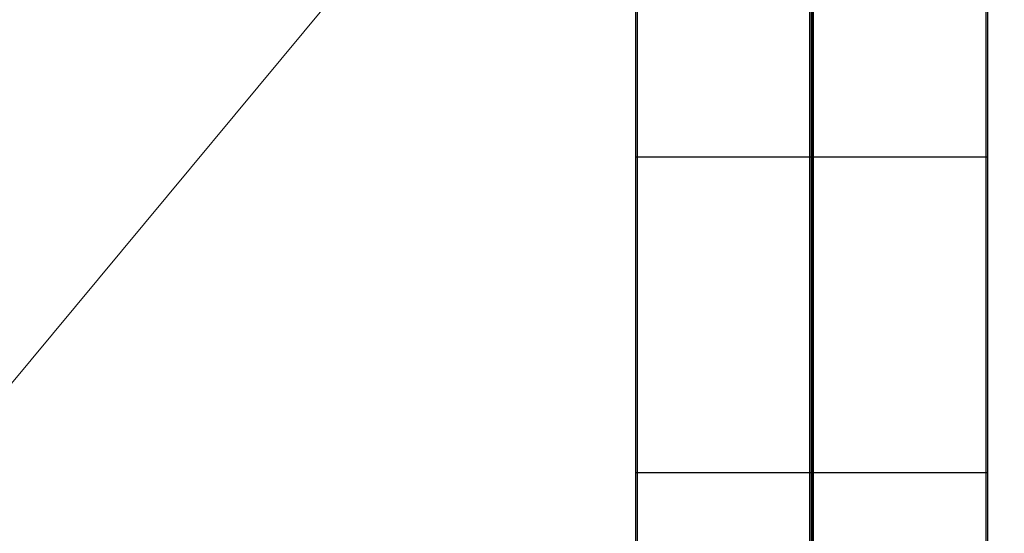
# Model space of a CAD drawing. Header units: millimetres. Extents: x -1290 to 1795, y -4192 to -1311.
# Tile 410 of 656: x 1468.82 to 1474.41, y -3686.06 to -3683.14. Entities that reach past the tile are written whole.
import ezdxf

# ---------------------------------------------------------------- set-up
doc = ezdxf.new("R2010")
doc.units = ezdxf.units.MM
doc.layers.add('45', color=7, linetype='Continuous')
doc.layers.add('Aparatura', color=7, linetype='Continuous', lineweight=13)

# ---------------------------------------------------------------- blocks, each defined once
blk = doc.blocks.new('*U215')
at = {"layer": '45', "color": 7}
for points in [[(549.433006, -233.593193), (567.434375, -233.593193), (567.434375, -233.593193), (567.434375, -316.554934), (567.434375, -316.554934), (549.433006, -316.554934), (549.433006, -316.554934), (549.433006, -233.593193), (549.433006, -233.593193)], [(549.438378, -233.598579), (567.429003, -233.598579), (567.429003, -316.549548), (549.438378, -316.549548), (549.438378, -233.598579)]]:
    blk.add_lwpolyline(points, close=True, dxfattribs=at)
blk = doc.blocks.new('*U251')
at = {"layer": '45', "color": 7}
for points in [[(435.005325, -698.804806), (435.005325, -750.882783)], [(435.005325, -720.315002), (439.999438, -720.315002)], [(435.005325, -729.279229), (439.999438, -729.279229)]]:
    blk.add_lwpolyline(points, dxfattribs=at)
for points in [[(435.005325, -750.882783), (439.999438, -750.882783), (439.999438, -750.882783), (439.999438, -698.804806), (439.999438, -698.804806), (435.005325, -698.804806), (435.005325, -750.882783)], [(435.050091, -750.837899), (439.954672, -750.837899), (439.954672, -698.84969), (435.050091, -698.84969), (435.050091, -750.837899)]]:
    blk.add_lwpolyline(points, close=True, dxfattribs=at)
blk = doc.blocks.new('*U252')
at = {"layer": '45', "color": 7}
for points in [[(440.00302, -698.804806), (440.00302, -750.882783)], [(440.00302, -720.315002), (444.997133, -720.315002)], [(440.00302, -729.279229), (444.997133, -729.279229)]]:
    blk.add_lwpolyline(points, dxfattribs=at)
for points in [[(440.00302, -750.882783), (444.997133, -750.882783), (444.997133, -750.882783), (444.997133, -698.804806), (444.997133, -698.804806), (440.00302, -698.804806), (440.00302, -750.882783)], [(440.047786, -750.837899), (444.952366, -750.837899), (444.952366, -698.84969), (440.047786, -698.84969), (440.047786, -750.837899)]]:
    blk.add_lwpolyline(points, close=True, dxfattribs=at)

msp = doc.modelspace()

# ---------------------------------------------------------------- linework, layer by layer
at = {"layer": 'Aparatura', "color": 7, "lineweight": 13}
msp.add_lwpolyline([(1464.4856, -3690.3703), (1490.0832, -3659.549)], dxfattribs=at)

# ---------------------------------------------------------------- block references
at = {"layer": 'Aparatura', "color": 7, "lineweight": 13, "xscale": 0.2, "yscale": 0.2, "zscale": 0.2}
for name, p in [('*U215', (1358.8293, -3629.6349)), ('*U251', (1385.3152, -3539.8565)), ('*U252', (1385.3152, -3539.8565))]:
    msp.add_blockref(name, p, dxfattribs=at)

doc.saveas('drawing.dxf')
